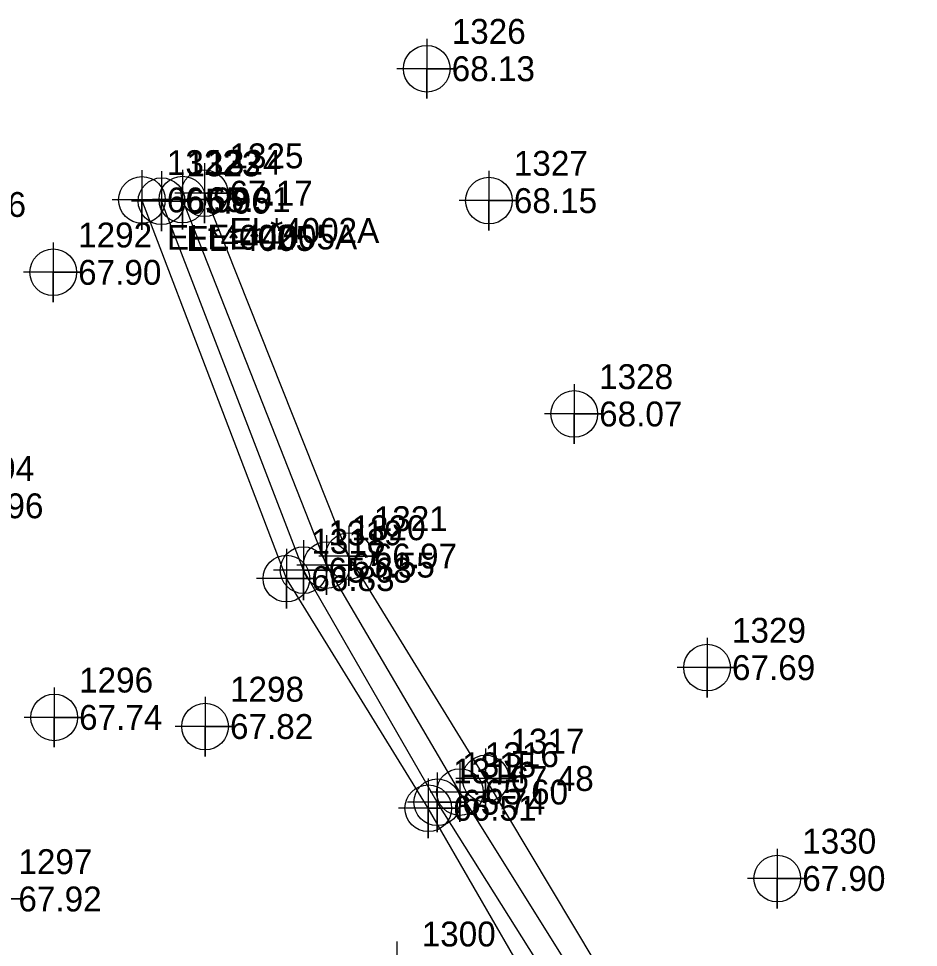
# Model space of a CAD drawing. Extents: x 2062781 to 2066835, y 358981 to 366501.
# Drawn here: x 2066613.7 to 2066704.1, y 366309.7 to 366403 of the extents above; entities that cross this region are included whole.
import ezdxf

# ---------------------------------------------------------------- set-up
doc = ezdxf.new("R2010")
doc.units = 0
for name, color, linetype in [('Exist DTM Breakline', 7, 'Continuous'), ('Exist DTM Breakline Cogo Comment', 7, 'Continuous'), ('Exist DTM Breakline Cogo Elevation', 7, 'Continuous'), ('Exist DTM Breakline Cogo Number', 7, 'Continuous'), ('Exist DTM Breakline Cogo Point CELL', 7, 'Continuous'), ('Exist DTM Regular Point CELL', 7, 'Continuous'), ('Exist DTM Regular Point Cogo Elevation', 7, 'Continuous'), ('Exist DTM Regular Point Cogo Number', 7, 'Continuous'), ('Exist DTM Ridgeline', 7, 'Continuous'), ('Exist DTM Ridgeline Cogo Comment', 7, 'Continuous'), ('Exist DTM Ridgeline Cogo Elevation', 7, 'Continuous'), ('Exist DTM Ridgeline Cogo Number', 7, 'Continuous'), ('Exist DTM Ridgeline Cogo Point CELL', 7, 'Continuous')]:
    doc.layers.add(name, color=color, linetype=linetype)

msp = doc.modelspace()

# ---------------------------------------------------------------- linework, layer by layer
at = {"layer": 'Exist DTM Breakline'}
for points in [[(2066700.83, 366264.466), (2066693.093, 366270.712), (2066672.216, 366298.176), (2066655.801, 366324.31), (2066642.365, 366347.625), (2066628.1, 366384.695)], [(2066701.943, 366265.083), (2066694.599, 366272.072), (2066674.235, 366299.44), (2066658.077, 366325.332), (2066644.689, 366348.132), (2066630.201, 366384.849)]]:
    msp.add_lwpolyline(points, dxfattribs=at)
at = {"layer": 'Exist DTM Breakline Cogo Point CELL'}
for points in [[(2066628.1, 366387.695), (2066628.1, 366381.695), (2066628.1, 366384.695), (2066631.1, 366384.695), (2066625.1, 366384.695)], [(2066630.201, 366387.849), (2066630.201, 366381.849), (2066630.201, 366384.849), (2066633.201, 366384.849), (2066627.201, 366384.849)], [(2066644.689, 366351.132), (2066644.689, 366345.132), (2066644.689, 366348.132), (2066647.689, 366348.132), (2066641.689, 366348.132)], [(2066642.365, 366350.625), (2066642.365, 366344.625), (2066642.365, 366347.625), (2066645.365, 366347.625), (2066639.365, 366347.625)], [(2066658.077, 366328.332), (2066658.077, 366322.332), (2066658.077, 366325.332), (2066661.077, 366325.332), (2066655.077, 366325.332)], [(2066655.801, 366327.31), (2066655.801, 366321.31), (2066655.801, 366324.31), (2066658.801, 366324.31), (2066652.801, 366324.31)]]:
    msp.add_lwpolyline(points, dxfattribs=at)
for centre in [(2066628.1, 366384.695), (2066630.201, 366384.849), (2066642.365, 366347.625), (2066644.689, 366348.132), (2066658.077, 366325.332), (2066655.801, 366324.31)]:
    msp.add_circle(centre, 2.344, dxfattribs=at)
at = {"layer": 'Exist DTM Regular Point CELL'}
for points in [[(2066654.748, 366401.004), (2066654.748, 366395.004), (2066654.748, 366398.004), (2066657.748, 366398.004), (2066651.748, 366398.004)], [(2066660.991, 366387.752), (2066660.991, 366381.752), (2066660.991, 366384.752), (2066663.991, 366384.752), (2066657.991, 366384.752)], [(2066617.222, 366380.548), (2066617.222, 366374.548), (2066617.222, 366377.548), (2066620.222, 366377.548), (2066614.222, 366377.548)], [(2066669.558, 366366.315), (2066669.558, 366360.315), (2066669.558, 366363.315), (2066672.558, 366363.315), (2066666.558, 366363.315)], [(2066682.901, 366340.831), (2066682.901, 366334.831), (2066682.901, 366337.831), (2066685.901, 366337.831), (2066679.901, 366337.831)], [(2066617.318, 366335.831), (2066617.318, 366329.831), (2066617.318, 366332.831), (2066620.318, 366332.831), (2066614.318, 366332.831)], [(2066632.477, 366334.914), (2066632.477, 366328.914), (2066632.477, 366331.914), (2066635.477, 366331.914), (2066629.477, 366331.914)], [(2066689.958, 366319.643), (2066689.958, 366313.643), (2066689.958, 366316.643), (2066692.958, 366316.643), (2066686.958, 366316.643)], [(2066611.221, 366317.59), (2066611.221, 366311.59), (2066611.221, 366314.59), (2066614.221, 366314.59), (2066608.221, 366314.59)], [(2066651.734, 366310.317), (2066651.734, 366304.317), (2066651.734, 366307.317), (2066654.734, 366307.317), (2066648.734, 366307.317)]]:
    msp.add_lwpolyline(points, dxfattribs=at)
for centre in [(2066654.748, 366398.004), (2066660.991, 366384.752), (2066617.222, 366377.548), (2066669.558, 366363.315), (2066682.901, 366337.831), (2066617.318, 366332.831), (2066632.477, 366331.914), (2066689.958, 366316.643)]:
    msp.add_circle(centre, 2.344, dxfattribs=at)
at = {"layer": 'Exist DTM Ridgeline'}
for points in [[(2066704.132, 366265.683), (2066696.161, 366273.999), (2066676.142, 366300.772), (2066660.651, 366326.692), (2066646.918, 366349.045), (2066632.422, 366385.499)], [(2066701.447, 366260.605), (2066691.309, 366269.123), (2066669.866, 366297.78), (2066654.9, 366323.701), (2066640.646, 366346.778), (2066626.135, 366384.819)]]:
    msp.add_lwpolyline(points, dxfattribs=at)
at = {"layer": 'Exist DTM Ridgeline Cogo Point CELL'}
for points in [[(2066632.422, 366388.499), (2066632.422, 366382.499), (2066632.422, 366385.499), (2066635.422, 366385.499), (2066629.422, 366385.499)], [(2066626.135, 366387.819), (2066626.135, 366381.819), (2066626.135, 366384.819), (2066629.135, 366384.819), (2066623.135, 366384.819)], [(2066646.918, 366352.045), (2066646.918, 366346.045), (2066646.918, 366349.045), (2066649.918, 366349.045), (2066643.918, 366349.045)], [(2066640.646, 366349.778), (2066640.646, 366343.778), (2066640.646, 366346.778), (2066643.646, 366346.778), (2066637.646, 366346.778)], [(2066660.651, 366329.692), (2066660.651, 366323.692), (2066660.651, 366326.692), (2066663.651, 366326.692), (2066657.651, 366326.692)], [(2066654.9, 366326.701), (2066654.9, 366320.701), (2066654.9, 366323.701), (2066657.9, 366323.701), (2066651.9, 366323.701)]]:
    msp.add_lwpolyline(points, dxfattribs=at)
for centre in [(2066632.422, 366385.499), (2066626.135, 366384.819), (2066646.918, 366349.045), (2066640.646, 366346.778), (2066660.651, 366326.692), (2066654.9, 366323.701)]:
    msp.add_circle(centre, 2.344, dxfattribs=at)

# ---------------------------------------------------------------- texts
at = {"layer": 'Exist DTM Breakline Cogo Comment'}
for s, p in [('EL*4005', (2066630.6, 366379.695)), ('EL*4005A', (2066632.701, 366379.849))]:
    msp.add_text(s, height=2.5, dxfattribs=at).set_placement(p)
at = {"layer": 'Exist DTM Breakline Cogo Elevation'}
for s, p in [('65.96', (2066630.6, 366383.445)), ('65.91', (2066632.701, 366383.599)), ('65.55', (2066647.189, 366346.882)), ('65.68', (2066644.865, 366346.375)), ('65.60', (2066660.577, 366324.082)), ('65.74', (2066658.301, 366323.06))]:
    msp.add_text(s, height=2.5, dxfattribs=at).set_placement(p)
at = {"layer": 'Exist DTM Breakline Cogo Number'}
for s, p in [('1323', (2066630.6, 366387.195)), ('1324', (2066632.701, 366387.349)), ('1320', (2066647.189, 366350.632)), ('1319', (2066644.865, 366350.125)), ('1316', (2066660.577, 366327.832)), ('1315', (2066658.301, 366326.81))]:
    msp.add_text(s, height=2.5, dxfattribs=at).set_placement(p)
at = {"layer": 'Exist DTM Regular Point Cogo Elevation'}
for s, p in [('68.13', (2066657.248, 366396.754)), ('68.06', (2066606.126, 366383.114)), ('68.15', (2066663.491, 366383.502)), ('67.90', (2066619.722, 366376.298)), ('68.07', (2066672.058, 366362.065)), ('67.96', (2066607.874, 366352.839)), ('67.69', (2066685.401, 366336.581)), ('67.74', (2066619.818, 366331.581)), ('67.82', (2066634.977, 366330.664)), ('67.90', (2066692.458, 366315.393)), ('67.92', (2066613.721, 366313.34))]:
    msp.add_text(s, height=2.5, dxfattribs=at).set_placement(p)
at = {"layer": 'Exist DTM Regular Point Cogo Number'}
for s, p in [('1326', (2066657.248, 366400.504)), ('1327', (2066663.491, 366387.252)), ('1292', (2066619.722, 366380.048)), ('1328', (2066672.058, 366365.815)), ('1294', (2066607.874, 366356.589)), ('1329', (2066685.401, 366340.331)), ('1296', (2066619.818, 366335.331)), ('1298', (2066634.977, 366334.414)), ('1330', (2066692.458, 366319.143)), ('1297', (2066613.721, 366317.09)), ('1300', (2066654.234, 366309.817))]:
    msp.add_text(s, height=2.5, dxfattribs=at).set_placement(p)
at = {"layer": 'Exist DTM Ridgeline Cogo Comment'}
for s, p in [('EL*4002A', (2066634.922, 366380.499)), ('EL*4002', (2066628.635, 366379.819))]:
    msp.add_text(s, height=2.5, dxfattribs=at).set_placement(p)
at = {"layer": 'Exist DTM Ridgeline Cogo Elevation'}
for s, p in [('67.17', (2066634.922, 366384.249)), ('66.98', (2066628.635, 366383.569)), ('66.97', (2066649.418, 366347.795)), ('66.83', (2066643.146, 366345.528)), ('67.48', (2066663.151, 366325.443)), ('66.51', (2066657.4, 366322.451))]:
    msp.add_text(s, height=2.5, dxfattribs=at).set_placement(p)
at = {"layer": 'Exist DTM Ridgeline Cogo Number'}
for s, p in [('1325', (2066634.922, 366387.999)), ('1322', (2066628.635, 366387.319)), ('1321', (2066649.418, 366351.545)), ('1318', (2066643.146, 366349.278)), ('1317', (2066663.151, 366329.193)), ('1314', (2066657.4, 366326.201))]:
    msp.add_text(s, height=2.5, dxfattribs=at).set_placement(p)

doc.saveas('drawing.dxf')
